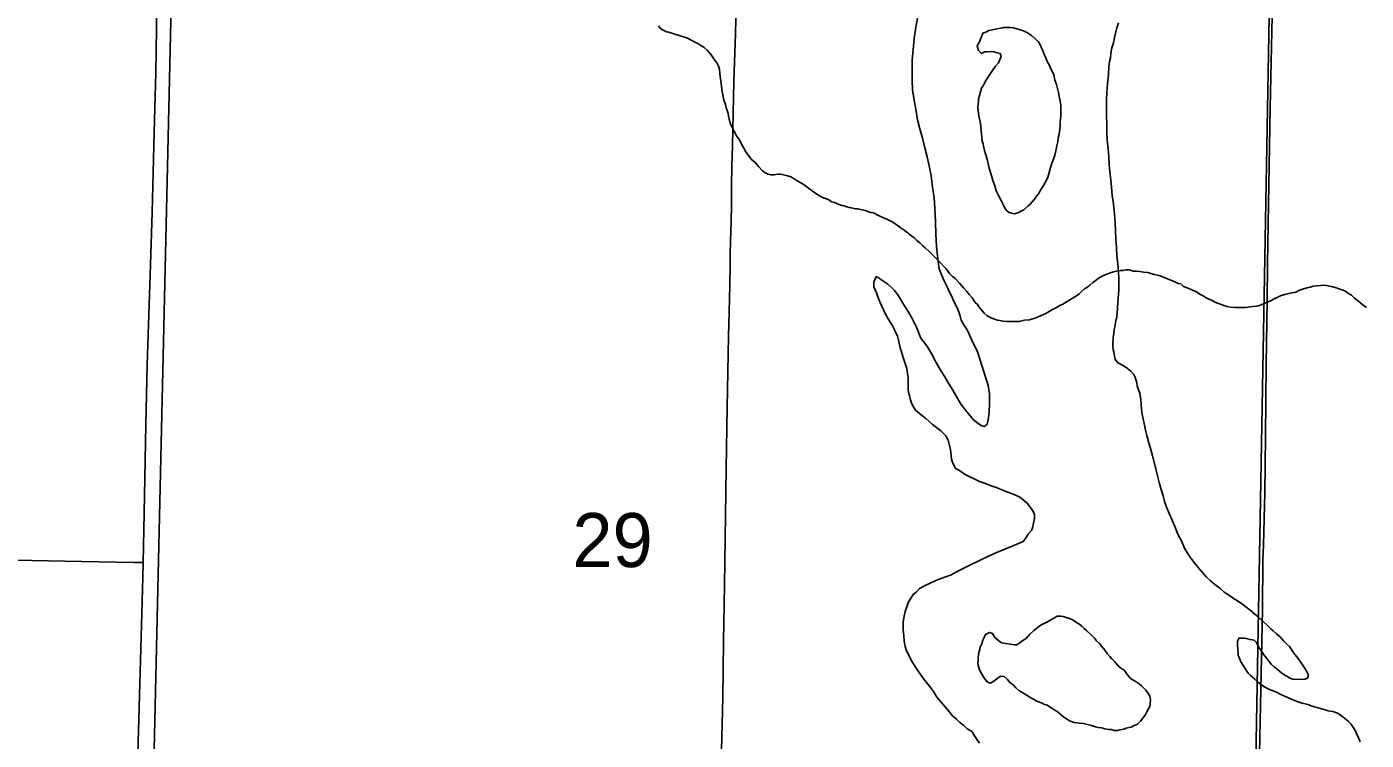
# Model space of a CAD drawing. Extents: x 2.4 to 73.1, y 4.5 to 25.6.
# Drawn here: x 46.55 to 47.069, y 19.223 to 19.5 of the extents above; entities that cross this region are included whole.
import ezdxf

# ---------------------------------------------------------------- set-up
doc = ezdxf.new("R2010")
doc.units = 0
for name, color, linetype in [('GM_X_County_Road', 7, 'Continuous'), ('GM_X_Major_River', 7, 'Continuous'), ('GM_X_Minor_River', 7, 'Continuous'), ('GM_X_Section', 7, 'Continuous'), ('GM_X_Section_Text', 7, 'Continuous'), ('GM_X_Township_Road', 7, 'Continuous')]:
    doc.layers.add(name, color=color, linetype=linetype)

msp = doc.modelspace()

# ---------------------------------------------------------------- linework, layer by layer
at = {"layer": 'GM_X_County_Road'}
msp.add_lwpolyline([(46.81884, 19.20381), (46.81976, 19.23956), (46.82012, 19.26131), (46.8205, 19.28308), (46.82116, 19.32816), (46.82154, 19.3521), (46.82197, 19.37946), (46.8222, 19.38897), (46.82247, 19.39956), (46.82259, 19.40706), (46.82266, 19.41162), (46.82278, 19.41638), (46.82298, 19.42421), (46.82314, 19.43017), (46.82322, 19.43782), (46.82331, 19.44551), (46.8235, 19.45346), (46.82379, 19.46589), (46.82409, 19.47832), (46.8247, 19.49696), (46.82539, 19.52493)], dxfattribs=at)
at = {"layer": 'GM_X_Major_River'}
for points in [[(46.8953, 19.50356), (46.89454, 19.49938), (46.89396, 19.49501), (46.89357, 19.49064), (46.89318, 19.48665), (46.89317, 19.48266), (46.89316, 19.47886), (46.89335, 19.47505), (46.8941, 19.4703), (46.89466, 19.46688), (46.89522, 19.46346), (46.89617, 19.46003), (46.89711, 19.45642), (46.89805, 19.45261), (46.899, 19.44919), (46.89975, 19.44558), (46.90051, 19.44177), (46.90107, 19.4374), (46.90163, 19.43322), (46.902, 19.42923), (46.90218, 19.4239), (46.90236, 19.41934), (46.90254, 19.4144)], [(46.92799, 19.49916), (46.92286, 19.49815), (46.92172, 19.4974), (46.92058, 19.49702), (46.92001, 19.49569), (46.91905, 19.49322), (46.91829, 19.49209), (46.91885, 19.49037), (46.91999, 19.48923), (46.92114, 19.4898), (46.92209, 19.48979), (46.92342, 19.48998), (46.92475, 19.48978), (46.92627, 19.4894), (46.92722, 19.48921), (46.9276, 19.48807), (46.92664, 19.4856), (46.9255, 19.48427), (46.92435, 19.48256), (46.92168, 19.47877), (46.92073, 19.47668), (46.91997, 19.47573), (46.9192, 19.47289), (46.91882, 19.47156), (46.91882, 19.47042), (46.91862, 19.46852), (46.91881, 19.46586), (46.91918, 19.46433), (46.91956, 19.46281), (46.91975, 19.46091), (46.91993, 19.45901), (46.92012, 19.45692), (46.92031, 19.45521), (46.92068, 19.45426), (46.92087, 19.45331), (46.92125, 19.45159), (46.92163, 19.45026), (46.92219, 19.44817), (46.92257, 19.44646), (46.92295, 19.44475), (46.92351, 19.44304), (46.92408, 19.44132), (46.92446, 19.43999), (46.92503, 19.43828), (46.92578, 19.436), (46.92673, 19.4339), (46.92768, 19.43219), (46.92824, 19.43086), (46.92881, 19.42972), (46.92976, 19.42838), (46.93071, 19.42762), (46.93166, 19.42724), (46.9328, 19.42704), (46.93413, 19.42742), (46.93641, 19.42855), (46.93794, 19.43007), (46.93889, 19.43083), (46.93984, 19.43177), (46.94061, 19.43272), (46.94137, 19.43386), (46.94213, 19.43481), (46.94328, 19.43689), (46.94404, 19.43803), (46.94518, 19.44012), (46.94576, 19.44126), (46.94614, 19.44259), (46.94671, 19.44506), (46.94748, 19.44696), (46.94805, 19.44866), (46.94844, 19.4498), (46.94882, 19.45151), (46.9492, 19.45341), (46.94959, 19.45493), (46.94978, 19.45645), (46.95016, 19.45797), (46.95036, 19.45968), (46.95055, 19.46139), (46.95055, 19.46272), (46.95075, 19.46481), (46.95075, 19.4669), (46.95076, 19.46918), (46.95057, 19.4707), (46.95019, 19.4726), (46.94982, 19.47412), (46.94944, 19.47565), (46.94906, 19.47717), (46.94849, 19.47888), (46.94812, 19.48097), (46.94736, 19.48231), (46.94679, 19.48345), (46.94622, 19.48478), (46.94547, 19.48611), (46.9449, 19.48744), (46.94433, 19.48878), (46.94376, 19.4903), (46.94319, 19.49163), (46.94263, 19.49277), (46.94206, 19.49372), (46.9394, 19.4962), (46.93788, 19.49716), (46.93636, 19.49792)], [(46.93636, 19.49792), (46.93503, 19.49831), (46.93332, 19.49888), (46.93237, 19.49907), (46.93123, 19.49927), (46.93028, 19.49927), (46.92857, 19.49928), (46.92799, 19.49916)], [(46.97304, 19.39443), (46.97324, 19.39727), (46.97324, 19.39937), (46.97325, 19.40203), (46.97306, 19.4045), (46.97288, 19.40754), (46.97251, 19.41077), (46.97232, 19.414), (46.97214, 19.41723), (46.97196, 19.42046), (46.97177, 19.4237), (46.97159, 19.42674), (46.97121, 19.43092), (46.97065, 19.43415), (46.97047, 19.43738), (46.97009, 19.44024), (46.96972, 19.44328), (46.96953, 19.44613), (46.96935, 19.44917), (46.96917, 19.45221), (46.96879, 19.45563), (46.96861, 19.45887), (46.96861, 19.4621), (46.96843, 19.46495), (46.96844, 19.46856), (46.96844, 19.47141), (46.96864, 19.47426), (46.96883, 19.4773), (46.96922, 19.48091), (46.96942, 19.48395), (46.96961, 19.48604), (46.97, 19.48756), (46.97019, 19.48927), (46.97058, 19.49136), (46.97115, 19.49326), (46.97153, 19.49535), (46.97192, 19.49706), (46.97249, 19.49914), (46.97307, 19.50104)], [(46.90254, 19.4144), (46.9031, 19.40965), (46.90367, 19.40566), (46.90461, 19.40318), (46.90556, 19.40109), (46.90669, 19.3988), (46.90764, 19.39671), (46.90859, 19.395), (46.90935, 19.39309), (46.91048, 19.39081), (46.91124, 19.3891), (46.91181, 19.38739), (46.91218, 19.38586), (46.91294, 19.38434), (46.91446, 19.38206), (46.91635, 19.37806), (46.91843, 19.37349), (46.92259, 19.36056), (46.92315, 19.35732), (46.92315, 19.35352), (46.92295, 19.3501), (46.92256, 19.34725), (46.92218, 19.34554), (46.92123, 19.3446), (46.9199, 19.34498), (46.91857, 19.34593), (46.91686, 19.34727), (46.91572, 19.3486), (46.91439, 19.35032), (46.91326, 19.35165), (46.91193, 19.35356), (46.91041, 19.35622), (46.9089, 19.3587), (46.90738, 19.36117), (46.90587, 19.36384), (46.90416, 19.3665), (46.90245, 19.36936), (46.90075, 19.3726), (46.89885, 19.37583), (46.89658, 19.37888), (46.89488, 19.38307), (46.89317, 19.38649), (46.89146, 19.38935), (46.88957, 19.39239), (46.88786, 19.39525), (46.88635, 19.39734), (46.88502, 19.39868), (46.88369, 19.39982), (46.88217, 19.40078), (46.88084, 19.40173), (46.87932, 19.40269), (46.87875, 19.40155), (46.87837, 19.4006), (46.87836, 19.3987), (46.87931, 19.39642), (46.87988, 19.39489), (46.88063, 19.39299), (46.88139, 19.39128), (46.88215, 19.38957), (46.88291, 19.38785), (46.88385, 19.38633), (46.88537, 19.38385), (46.88651, 19.38176), (46.88745, 19.37967), (46.88802, 19.37757), (46.8884, 19.37567), (46.88896, 19.37396), (46.88953, 19.37168), (46.89028, 19.3694), (46.89104, 19.36711), (46.89142, 19.36502), (46.8916, 19.3635), (46.8916, 19.36217), (46.8916, 19.36027), (46.8916, 19.35913), (46.89178, 19.3578), (46.89216, 19.35647), (46.89254, 19.35495), (46.89292, 19.35361), (46.89367, 19.35228), (46.89443, 19.35095), (46.89595, 19.34961), (46.89842, 19.34771), (46.90107, 19.34542), (46.9043, 19.34294), (46.9062, 19.34103), (46.90715, 19.33932), (46.90752, 19.3378), (46.9079, 19.33627), (46.90809, 19.33475), (46.90828, 19.33323), (46.90846, 19.3319), (46.90884, 19.33076), (46.90941, 19.32943), (46.90998, 19.32828), (46.9115, 19.32752), (46.9134, 19.32618), (46.9153, 19.32523), (46.91719, 19.32427), (46.91928, 19.32332), (46.92157, 19.32255)], [(47.02716, 19.2597), (47.02773, 19.25856), (47.02849, 19.25761), (47.02943, 19.25609), (47.03057, 19.25475), (47.03133, 19.25361), (47.03228, 19.25247), (47.03361, 19.25132), (47.03456, 19.25056), (47.03645, 19.24903), (47.03759, 19.24827), (47.03854, 19.2477), (47.03949, 19.24712), (47.04063, 19.24674), (47.04329, 19.24654), (47.04539, 19.24673), (47.04634, 19.2471), (47.04672, 19.24824), (47.04577, 19.25034), (47.04388, 19.253), (47.04274, 19.25472), (47.0416, 19.25605), (47.04084, 19.25719), (47.03933, 19.25929), (47.03819, 19.26043), (47.03705, 19.26158), (47.03591, 19.26291), (47.03439, 19.26424), (47.03306, 19.26539), (47.03211, 19.26615), (47.0306, 19.26768), (47.02946, 19.26882), (47.02756, 19.27054), (47.02585, 19.27206), (47.02414, 19.2734), (47.02243, 19.27473), (47.02092, 19.27588), (47.01921, 19.27702), (47.01769, 19.27798), (47.01617, 19.27912), (47.01408, 19.28046), (47.01237, 19.28199), (47.01047, 19.28332), (47.00876, 19.28485), (47.00706, 19.28637), (47.00554, 19.28809), (47.00402, 19.28999), (47.0025, 19.2919), (47.00118, 19.29361), (46.99985, 19.29552), (46.99871, 19.29742), (46.99758, 19.30028), (46.99606, 19.30294), (46.99493, 19.30579), (46.99171, 19.31341), (46.99095, 19.3155), (46.99039, 19.31778), (46.98963, 19.32025), (46.98887, 19.32292), (46.98812, 19.32596), (46.98737, 19.32919), (46.98623, 19.33319), (46.98548, 19.33604), (46.98472, 19.3387), (46.98416, 19.34118), (46.9834, 19.34365), (46.98302, 19.34574), (46.98265, 19.34764), (46.98227, 19.34935), (46.98209, 19.35126), (46.9819, 19.35316), (46.98171, 19.35506), (46.98134, 19.35753), (46.98077, 19.35924), (46.98039, 19.36038), (46.9802, 19.36171), (46.97983, 19.36286), (46.97945, 19.364), (46.97888, 19.36495), (46.97793, 19.36609), (46.9766, 19.36705), (46.97527, 19.368), (46.97394, 19.36877), (46.9728, 19.36934), (46.97186, 19.37067), (46.97148, 19.37257), (46.97129, 19.37352), (46.9711, 19.37447), (46.97091, 19.37543), (46.97092, 19.37638), (46.97092, 19.37733), (46.97111, 19.37828), (46.97111, 19.37923), (46.97131, 19.38056), (46.9715, 19.38208), (46.97169, 19.38321), (46.97188, 19.38417), (46.97208, 19.38568), (46.97246, 19.38701), (46.97265, 19.38872), (46.97304, 19.39443)], [(46.92157, 19.32255), (46.92384, 19.32159), (46.92612, 19.32082), (46.9286, 19.31987), (46.93296, 19.31814), (46.93486, 19.31719), (46.93619, 19.31623), (46.93771, 19.3149), (46.93904, 19.31318), (46.93999, 19.31166), (46.94055, 19.31052), (46.94055, 19.309), (46.94017, 19.3071), (46.93978, 19.30539), (46.9394, 19.30425), (46.93807, 19.30292), (46.93711, 19.30122), (46.93616, 19.30008), (46.93198, 19.29819), (46.92912, 19.29706), (46.92627, 19.29593), (46.92303, 19.29442), (46.91923, 19.29272), (46.91504, 19.29064), (46.91142, 19.28875), (46.908, 19.28705), (46.90324, 19.28535), (46.90038, 19.28403), (46.89791, 19.2829), (46.89601, 19.28177), (46.89467, 19.28044), (46.89353, 19.27949), (46.89277, 19.27816), (46.89181, 19.27665), (46.89105, 19.27475), (46.89048, 19.27285), (46.89009, 19.27114), (46.88971, 19.26886), (46.8897, 19.26582), (46.88989, 19.26354), (46.89007, 19.26145), (46.89045, 19.25936), (46.89102, 19.25764), (46.89196, 19.25574), (46.89291, 19.25384), (46.89405, 19.25193), (46.89537, 19.25003), (46.8967, 19.24812), (46.89803, 19.24622), (46.89993, 19.24393), (46.90144, 19.24184), (46.90277, 19.23974), (46.90732, 19.23422), (46.90884, 19.2325), (46.91036, 19.23117), (46.91169, 19.22983), (46.91302, 19.22888), (46.91434, 19.22755), (46.91624, 19.2264), (46.91738, 19.22469), (46.91833, 19.22316), (46.91928, 19.22183)], [(46.95777, 19.26809), (46.95682, 19.26866), (46.9555, 19.26961), (46.95417, 19.27019), (46.95284, 19.27057), (46.9517, 19.27095), (46.95075, 19.27115), (46.94941, 19.27115), (46.9477, 19.27002), (46.94656, 19.26945), (46.94561, 19.26888), (46.94428, 19.26832), (46.94313, 19.26775), (46.94218, 19.26699), (46.94028, 19.26548), (46.93875, 19.26415), (46.93742, 19.26263), (46.93609, 19.26169), (46.93456, 19.26055), (46.93361, 19.25999), (46.93285, 19.25999)], [(46.93285, 19.25999), (46.92772, 19.26076), (46.92677, 19.26153), (46.92525, 19.26286), (46.9243, 19.26439), (46.92316, 19.26477), (46.92164, 19.26401), (46.92107, 19.26287), (46.92049, 19.26174), (46.92011, 19.26041), (46.91954, 19.25908), (46.91935, 19.25813), (46.91897, 19.25699), (46.91877, 19.25509), (46.91877, 19.25395), (46.91858, 19.253), (46.91877, 19.25205), (46.91914, 19.25072), (46.91952, 19.24977), (46.92047, 19.24824), (46.92123, 19.24691), (46.92237, 19.24558), (46.92351, 19.24519), (46.92522, 19.24614), (46.92617, 19.24709), (46.9275, 19.24784), (46.92883, 19.24765), (46.93016, 19.2465), (46.93092, 19.24555), (46.93244, 19.24441), (46.93339, 19.24326), (46.93453, 19.24231), (46.93643, 19.24116), (46.93738, 19.24059), (46.93909, 19.23944), (46.94023, 19.23887), (46.94117, 19.2383), (46.94213, 19.23791), (46.94326, 19.23753), (46.94421, 19.23696), (46.94554, 19.23657), (46.94725, 19.23543), (46.94839, 19.23466), (46.94934, 19.23409), (46.952, 19.23199), (46.95314, 19.23123), (46.95447, 19.23046), (46.9558, 19.22989), (46.95694, 19.2297), (46.95789, 19.22969), (46.9596, 19.2295), (46.96112, 19.22911), (46.96264, 19.22873), (46.96416, 19.22816), (46.9653, 19.22796), (46.96663, 19.22777), (46.96777, 19.22738), (46.96929, 19.22719), (46.97024, 19.22719), (46.97138, 19.2268), (46.97271, 19.2268), (46.97367, 19.22699), (46.97519, 19.22736), (46.97614, 19.22774), (46.97709, 19.22793), (46.97804, 19.22811), (46.97918, 19.22868), (46.98052, 19.22925), (46.98166, 19.23038), (46.98261, 19.23152), (46.98357, 19.23304), (46.98414, 19.23399), (46.98471, 19.23513), (46.98528, 19.23607), (46.98548, 19.23854), (46.98529, 19.24007), (46.98453, 19.2414), (46.98358, 19.24254), (46.98207, 19.24407), (46.98112, 19.24483), (46.97998, 19.24559), (46.97903, 19.24617), (46.9777, 19.24712), (46.97618, 19.24884), (46.97542, 19.24998), (46.9739, 19.25112), (46.97295, 19.25189), (46.97182, 19.25322), (46.97049, 19.25455), (46.96973, 19.25551), (46.96878, 19.25665), (46.96783, 19.25798), (46.96669, 19.25932), (46.96575, 19.26046), (46.96461, 19.2616), (46.96385, 19.26256), (46.96252, 19.26389), (46.96081, 19.26542), (46.95986, 19.26637), (46.95872, 19.26732), (46.95777, 19.26809)], [(47.06682, 19.22233), (47.06626, 19.22367), (47.0655, 19.22538), (47.06474, 19.22709), (47.06398, 19.22823), (47.06323, 19.22919), (47.06228, 19.23033), (47.06133, 19.23109), (47.06, 19.23205), (47.05829, 19.23338), (47.05734, 19.23377), (47.0562, 19.23415), (47.05506, 19.23434), (47.05392, 19.23454), (47.05278, 19.23492), (47.05145, 19.2353), (47.04993, 19.23569), (47.04822, 19.23627), (47.04651, 19.23684), (47.04423, 19.23742), (47.04233, 19.23799), (47.04043, 19.23876), (47.03834, 19.23972), (47.03625, 19.24067), (47.03435, 19.24163), (47.03226, 19.24239), (47.03055, 19.24316), (47.02903, 19.24411), (47.02732, 19.24545), (47.0258, 19.24679), (47.02428, 19.24812), (47.02333, 19.24907), (47.02144, 19.25193), (47.02049, 19.25345), (47.02011, 19.2544), (47.01955, 19.25593), (47.01936, 19.25859), (47.01917, 19.25992), (47.01918, 19.26125), (47.01975, 19.26258), (47.02203, 19.26257), (47.02412, 19.262), (47.02564, 19.2618), (47.02659, 19.26085), (47.02716, 19.2597)]]:
    msp.add_lwpolyline(points, dxfattribs=at)
at = {"layer": 'GM_X_Minor_River'}
for points in [[(46.60821, 19.6038), (46.59551, 19.04415), (46.60176, 19.0314), (46.61094, 18.95554), (46.6172, 18.94925), (46.66663, 18.73187), (46.7097, 18.68232), (46.805, 18.10511)], [(46.79491, 19.49988), (46.79567, 19.49893), (46.79662, 19.49817), (46.79795, 19.4976), (46.7989, 19.4974), (46.80004, 19.49702), (46.80118, 19.49663), (46.80251, 19.49625), (46.80365, 19.49587), (46.8046, 19.49567), (46.80612, 19.4951), (46.80802, 19.49414), (46.80897, 19.49357), (46.81011, 19.493), (46.81125, 19.49223), (46.81239, 19.49166)], [(46.81239, 19.49166), (46.81372, 19.49052), (46.81448, 19.48956), (46.81524, 19.48861), (46.81637, 19.48709), (46.81751, 19.48556), (46.81827, 19.48404), (46.81846, 19.48309), (46.81865, 19.48138), (46.81883, 19.48024), (46.81902, 19.47853), (46.81958, 19.47434), (46.81977, 19.4732), (46.82015, 19.47111), (46.8209, 19.4694), (46.82109, 19.46807), (46.82147, 19.46712), (46.82185, 19.46597), (46.82203, 19.46483), (46.8226, 19.46217), (46.82355, 19.46027), (46.82449, 19.45855), (46.82525, 19.45703), (46.82601, 19.45608), (46.82677, 19.45475), (46.82715, 19.4538), (46.8279, 19.45246), (46.82866, 19.45113), (46.82942, 19.45018), (46.83075, 19.44827), (46.83227, 19.44694), (46.83378, 19.44522), (46.83511, 19.4437), (46.83625, 19.44294), (46.83739, 19.44236), (46.83834, 19.44217), (46.83967, 19.44216), (46.841, 19.44235), (46.84214, 19.44235), (46.84328, 19.44215), (46.8448, 19.44177), (46.84614, 19.44138), (46.84709, 19.44081), (46.8486, 19.43986), (46.85031, 19.4389), (46.85183, 19.43795), (46.85297, 19.43699), (46.85582, 19.43489), (46.85753, 19.43394), (46.85848, 19.43337), (46.85962, 19.43298), (46.86057, 19.4326), (46.86209, 19.43164), (46.86304, 19.43145), (46.86494, 19.43069), (46.86589, 19.4303), (46.86684, 19.43011), (46.86779, 19.42973), (46.86874, 19.42953), (46.86969, 19.42934), (46.87121, 19.42896), (46.87216, 19.42895), (46.87311, 19.42876), (46.87501, 19.42838), (46.87596, 19.42799), (46.8771, 19.42761), (46.87824, 19.42742), (46.88033, 19.42627), (46.88204, 19.4255), (46.88337, 19.42493), (46.8847, 19.42436), (46.88565, 19.42378), (46.88793, 19.42226), (46.88888, 19.42149), (46.89002, 19.42073), (46.89116, 19.41997), (46.89305, 19.41844), (46.894, 19.41768), (46.89495, 19.41672), (46.89609, 19.41577), (46.89723, 19.41482), (46.89818, 19.41386), (46.89989, 19.41234), (46.90084, 19.41138), (46.90178, 19.41043), (46.90273, 19.40948), (46.90368, 19.40852), (46.90634, 19.40567), (46.90767, 19.40395), (46.9088, 19.40281), (46.90994, 19.40185), (46.91146, 19.40014), (46.91317, 19.39823), (46.91431, 19.3969), (46.91525, 19.39576), (46.91639, 19.39442), (46.91753, 19.39271), (46.91848, 19.39195), (46.91905, 19.39099), (46.91981, 19.39004), (46.92113, 19.38852)], [(46.92113, 19.38852), (46.92227, 19.38756), (46.92398, 19.38661), (46.92512, 19.38622), (46.92626, 19.38584), (46.92721, 19.38565), (46.92835, 19.38546), (46.93006, 19.38526), (46.93101, 19.38526), (46.93197, 19.38525), (46.93311, 19.38525), (46.93463, 19.38525), (46.93672, 19.38581), (46.93862, 19.386), (46.94071, 19.38656), (46.94205, 19.38713), (46.9449, 19.38845), (46.94757, 19.38996), (46.94909, 19.39071), (46.95042, 19.39147), (46.95156, 19.39204), (46.95556, 19.3945), (46.95689, 19.39525), (46.95785, 19.39601), (46.9588, 19.39696), (46.95994, 19.39791), (46.96109, 19.39866), (46.96204, 19.39942), (46.96318, 19.40037), (46.96413, 19.40112), (46.96566, 19.40226), (46.96699, 19.40302), (46.96794, 19.40339), (46.96889, 19.40377), (46.97003, 19.40415), (46.97117, 19.40452), (46.97289, 19.4049), (46.97384, 19.40509), (46.97498, 19.40508), (46.97593, 19.40527), (46.97726, 19.40527), (46.97878, 19.40488), (46.97992, 19.40488), (46.98144, 19.40468), (46.98277, 19.40449), (46.98448, 19.40429), (46.98695, 19.40353), (46.98828, 19.40333), (46.98923, 19.40295), (46.99075, 19.40238), (46.99208, 19.4018), (46.99493, 19.40065), (46.99626, 19.40008), (46.99721, 19.39989), (46.99835, 19.39893), (46.99968, 19.39836), (47.00329, 19.39683), (47.00443, 19.39606), (47.00595, 19.3953), (47.00709, 19.39453), (47.00823, 19.39396), (47.00937, 19.39339), (47.01051, 19.39281), (47.01146, 19.39243), (47.0126, 19.39205), (47.01355, 19.39167), (47.01526, 19.39109), (47.0164, 19.3909), (47.0183, 19.3907), (47.01925, 19.3907), (47.02077, 19.39069), (47.02229, 19.39069), (47.02325, 19.39088), (47.02515, 19.39106), (47.02648, 19.39125), (47.02743, 19.39143), (47.02838, 19.39181), (47.03009, 19.39257), (47.03105, 19.39294), (47.032, 19.39332), (47.03371, 19.39427), (47.03466, 19.39464), (47.03618, 19.3954), (47.03751, 19.39578), (47.03961, 19.39634), (47.04094, 19.39653), (47.04189, 19.39671), (47.04322, 19.39747), (47.04475, 19.39803), (47.04627, 19.39841), (47.04741, 19.3986), (47.04855, 19.39897), (47.04988, 19.39916), (47.05311, 19.39934), (47.05425, 19.39915), (47.05616, 19.39876), (47.05749, 19.39838), (47.05882, 19.3978), (47.06015, 19.39742), (47.0611, 19.39704), (47.06204, 19.39627)], [(47.06204, 19.39627), (47.06337, 19.39551), (47.06451, 19.39437), (47.06622, 19.39303), (47.06793, 19.39169), (47.06926, 19.39074)]]:
    msp.add_lwpolyline(points, dxfattribs=at)
at = {"layer": 'GM_X_Section'}
for points in [[(47.03245, 19.55398), (47.02331, 19.04995), (46.52121, 19.06037), (46.53339, 19.56491)], [(47.53775, 19.54273), (47.52789, 19.04042), (47.02331, 19.04995), (47.03245, 19.55398)]]:
    msp.add_lwpolyline(points, close=True, dxfattribs=at)
at = {"layer": 'GM_X_Township_Road'}
for points in [[(47.02459, 19.05112), (47.02496, 19.07025), (47.02522, 19.0889), (47.0257, 19.1091), (47.02597, 19.12931), (47.02739, 19.18992), (47.02735, 19.19924), (47.02888, 19.27384), (47.02909, 19.29249), (47.02929, 19.29871), (47.0298, 19.31891), (47.03006, 19.34067), (47.03031, 19.36865), (47.03067, 19.39352), (47.03085, 19.4075), (47.03127, 19.43081), (47.03195, 19.4681), (47.0326, 19.50384), (47.03285, 19.51783), (47.03307, 19.53179), (47.03331, 19.54577), (47.03366, 19.55395)], [(46.59519, 19.29185), (46.59558, 19.31107), (46.59617, 19.34524), (46.59678, 19.36853), (46.59799, 19.40735), (46.59862, 19.42754), (46.59942, 19.45859), (46.60016, 19.48188), (46.60039, 19.49896), (46.60038, 19.51294), (46.60044, 19.53934), (46.60047, 19.5434)], [(46.33105, 19.29703), (46.36016, 19.29641), (46.40054, 19.29575), (46.41762, 19.29536), (46.43781, 19.29494), (46.47197, 19.29422), (46.52632, 19.2932), (46.57136, 19.29229), (46.59155, 19.29191), (46.59519, 19.29185)], [(46.59173, 19.17427), (46.59182, 19.17754), (46.59224, 19.18996), (46.59303, 19.21324), (46.59451, 19.26759), (46.59507, 19.28622), (46.59519, 19.29185)]]:
    msp.add_lwpolyline(points, dxfattribs=at)

# ---------------------------------------------------------------- texts
at = {"layer": 'GM_X_Section_Text'}
msp.add_text('29', height=0.020928, rotation=0, dxfattribs=at).set_placement((46.76151, 19.29012))

doc.saveas('drawing.dxf')
